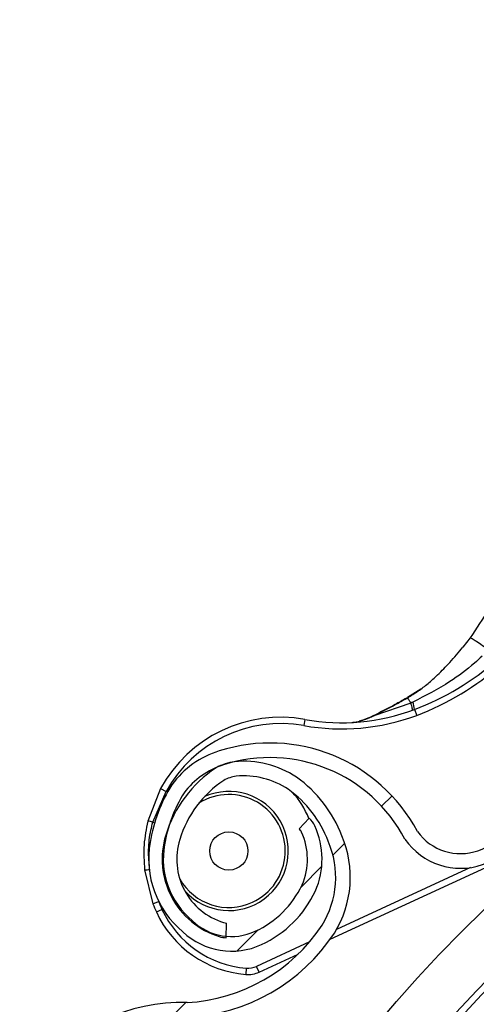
# Model space of a CAD drawing. Header units: inches. Extents: x 170 to 284, y 215 to 248.
# Tile 677 of 1056: x 210.8885 to 210.9638, y 244.6546 to 244.8168. Entities that reach past the tile are written whole.
import ezdxf

# ---------------------------------------------------------------- set-up
doc = ezdxf.new("R2010")
doc.units = ezdxf.units.IN
doc.header["$LTSCALE"] = 0.25
doc.header["$MEASUREMENT"] = 0
doc.layers.add('ANNOTATIONS', color=1, linetype='Continuous')
doc.layers.add('LH FRONT OF HOOD', color=7, linetype='Continuous')
doc.styles.add('ARIAL', font='arial.ttf', dxfattribs={"height": 0.09375})
doc.dimstyles.new('STANDARD$0', dxfattribs={"dimtxt": 0.09375, "dimasz": 0.09375, "dimexe": 0.03125, "dimexo": 0.046875, "dimgap": 0.09, "dimtad": 0, "dimtih": 1, "dimtoh": 1, "dimdec": 4, "dimzin": 0, "dimdsep": 46, "dimtxsty": 'ARIAL', "dimcen": 0.09, "dimadec": 0, "dimazin": 0, "dimtfac": 1, "dimtdec": 4, "dimtofl": 0, "dimtmove": 0, "dimatfit": 1, "dimfxl": 1, "dimtolj": 1, "dimtzin": 0, "dimarcsym": 0})
pattern_1 = [(45, (200.7563139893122, 238.187647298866), (-0.03026527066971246, 0.03026527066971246), [])]

# ---------------------------------------------------------------- blocks, each defined once
blk = doc.blocks.new('*D51')
at = {"layer": 'ANNOTATIONS', "color": 0, "lineweight": -2, "transparency": 16777216}
for p, q in [((209.9594651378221, 245.0727120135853), (209.9594651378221, 245.1664620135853)), ((210.5891923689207, 244.9789620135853), (209.9282151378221, 244.9789620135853)), ((211.1204829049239, 244.9262927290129), (209.9282151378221, 244.9262927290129)), ((209.9594651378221, 244.8325427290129), (209.9594651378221, 244.7387927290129)), ((209.9594651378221, 244.7387927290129), (209.8657151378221, 244.7387927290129))]:
    blk.add_line(p, q, dxfattribs=at)
at = {"layer": 'ANNOTATIONS', "color": 0, "transparency": 16777216}
for points in [[(209.9438401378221, 245.0727120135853), (209.9750901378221, 245.0727120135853), (209.9594651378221, 244.9789620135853)], [(209.9438401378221, 244.8325427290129), (209.9750901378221, 244.8325427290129), (209.9594651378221, 244.9262927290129)]]:
    blk.add_solid(points, dxfattribs=at)
at = {"layer": 'defpoints', "color": 0, "transparency": 16777216}
for p in [(210.6360673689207, 244.9789620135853), (209.9594651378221, 244.9262927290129), (211.1673579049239, 244.9262927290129)]:
    blk.add_point(p, dxfattribs=at)
at = {"layer": 'ANNOTATIONS', "color": 0, "transparency": 16777216, "insert": (209.6118125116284, 244.7387927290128), "char_height": 0.09375, "attachment_point": 5, "style": 'ARIAL'}
blk.add_mtext('\\A1;2 5/8"', dxfattribs=at)
blk = doc.blocks.new('*D61')
at = {"layer": 'ANNOTATIONS', "color": 0, "lineweight": -2, "transparency": 16777216}
for p, q in [((210.6277843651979, 245.3460056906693), (210.6277843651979, 246.0798826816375)), ((212.2068141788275, 244.6826057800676), (212.2068141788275, 246.0798826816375)), ((210.7215343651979, 246.0486326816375), (211.1070251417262, 246.0486326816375)), ((212.1130641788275, 246.0486326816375), (211.7275734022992, 246.0486326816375))]:
    blk.add_line(p, q, dxfattribs=at)
at = {"layer": 'ANNOTATIONS', "color": 0, "transparency": 16777216}
for points in [[(210.7215343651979, 246.0642576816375), (210.7215343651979, 246.0330076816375), (210.6277843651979, 246.0486326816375)], [(212.1130641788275, 246.0642576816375), (212.1130641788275, 246.0330076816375), (212.2068141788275, 246.0486326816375)]]:
    blk.add_solid(points, dxfattribs=at)
at = {"layer": 'defpoints', "color": 0, "transparency": 16777216}
for p in [(212.2068141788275, 246.0486326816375), (210.6277843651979, 245.2991306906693), (212.2068141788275, 244.6357307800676)]:
    blk.add_point(p, dxfattribs=at)
at = {"layer": 'ANNOTATIONS', "color": 0, "transparency": 16777216, "insert": (211.4172992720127, 246.0486326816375), "char_height": 0.09375, "attachment_point": 5, "style": 'ARIAL'}
blk.add_mtext('\\A1;DIM "A"', dxfattribs=at)

msp = doc.modelspace()

# ---------------------------------------------------------------- hatches: boundary and pattern name
at = {"layer": 'LH FRONT OF HOOD'}
h = msp.add_hatch(dxfattribs=at)
h.set_pattern_fill('ANSI31', color=256, scale=0.34241245, angle=2.8e-322, style=0)
h.set_pattern_definition([(45, (200.7896657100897, 238.187647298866), (-0.03026527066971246, 0.03026527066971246), [])])
edge = h.paths.add_edge_path(flags=0)
edge.add_arc((211.0763061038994, 244.0798696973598), 0.021400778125, 89.9999999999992, 390.52248781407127, ccw=False)
edge.add_line((211.0763061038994, 244.1012704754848), (211.1490687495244, 244.1012704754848))
edge.add_arc((211.1490687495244, 244.5121654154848), 0.4108949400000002, 270, 450.0000000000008)
edge.add_line((211.1490687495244, 244.9230603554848), (210.6654111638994, 244.9230603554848))
edge.add_arc((210.6654111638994, 244.9273405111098), 0.004280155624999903, 180.0000000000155, 269.9999999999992, ccw=False)
edge.add_line((210.6611310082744, 244.9273405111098), (210.6611310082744, 244.9701420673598))
edge.add_arc((210.6654111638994, 244.9701420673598), 0.004280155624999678, 360, 540, ccw=False)
edge.add_line((210.6696913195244, 244.9701420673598), (210.6696913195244, 244.9273405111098))
edge.add_line((210.6696913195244, 244.9273405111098), (210.6664589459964, 244.9273405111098))
edge.add_line((210.6664589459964, 244.9273405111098), (210.6664589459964, 244.9701420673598))
edge.add_arc((210.6654111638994, 244.9701420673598), 0.001047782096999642, 360, 540.0000000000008)
edge.add_line((210.6643633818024, 244.9701420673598), (210.6643633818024, 244.9273405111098))
edge.add_arc((210.6654111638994, 244.9273405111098), 0.001047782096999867, 180, 270)
edge.add_line((210.6654111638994, 244.9262927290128), (211.1490687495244, 244.9262927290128))
edge.add_arc((211.1490687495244, 244.5121654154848), 0.4141273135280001, 269.9999999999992, 450, ccw=False)
edge.add_line((211.1490687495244, 244.0980381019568), (211.0763061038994, 244.0980381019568))
edge.add_arc((211.0763061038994, 244.0798696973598), 0.018168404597, 450.0000000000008, 750.5224878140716)
edge.add_arc((211.0910543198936, 244.0885648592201), 0.001047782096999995, 390.5224878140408, 495.0000000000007)
edge.add_line((211.0903134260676, 244.0893057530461), (211.0816182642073, 244.0806105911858))
edge.add_line((211.0816182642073, 244.0806105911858), (211.0793326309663, 244.0828962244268))
edge.add_line((211.0793326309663, 244.0828962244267), (211.0880277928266, 244.091591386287))
edge.add_arc((211.0910543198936, 244.0885648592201), 0.004280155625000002, 390.522487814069, 495.0000000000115, ccw=False)
h = msp.add_hatch(dxfattribs=at)
h.set_pattern_fill('ANSI31', color=256, scale=0.34241245, style=0)
h.set_pattern_definition(pattern_1)
edge = h.paths.add_edge_path(flags=0)
edge.add_line((211.1157170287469, 244.9187801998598), (210.7733045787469, 244.9187801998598))
edge.add_line((210.7733045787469, 244.9187801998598), (210.7733045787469, 244.9230603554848))
edge.add_line((210.7733045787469, 244.9230603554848), (211.1157170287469, 244.9230603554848))
edge.add_arc((211.1157170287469, 244.5121654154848), 0.4108949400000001, 269.9999999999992, 450, ccw=False)
edge.add_line((211.1157170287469, 244.1012704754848), (211.0429543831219, 244.1012704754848))
edge.add_line((211.0429543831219, 244.1012704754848), (211.0429543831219, 244.1055506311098))
edge.add_line((211.0429543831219, 244.1055506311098), (211.1157170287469, 244.1055506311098))
edge.add_arc((211.1157170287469, 244.5121654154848), 0.406614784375, 270, 450.0000000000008)
h = msp.add_hatch(dxfattribs=at)
h.set_pattern_fill('ANSI31', color=256, scale=0.34241245, angle=2.8e-322, style=0)
h.set_pattern_definition(pattern_1)
edge = h.paths.add_edge_path(flags=0)
edge.add_line((210.644899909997, 244.9187801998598), (210.944543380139, 244.9187801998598))
edge.add_line((210.944543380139, 244.9187801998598), (210.944543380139, 244.9102198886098))
edge.add_line((210.944543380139, 244.9102198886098), (210.644899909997, 244.9102198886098))
edge.add_arc((210.644899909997, 244.9016595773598), 0.00856031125, 450.0000000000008, 540.0000000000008)
edge.add_line((210.636339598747, 244.9016595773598), (210.636339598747, 244.7475739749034))
edge.add_line((210.636339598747, 244.7475739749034), (210.627779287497, 244.7475739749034))
edge.add_line((210.627779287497, 244.7475739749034), (210.627779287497, 244.9016595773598))
edge.add_arc((210.644899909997, 244.9016595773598), 0.0171206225, 450, 540, ccw=False)
h = msp.add_hatch(dxfattribs=at)
h.set_pattern_fill('ANSI31', color=256, scale=0.34241245, angle=2.8e-322, style=0)
h.set_pattern_definition(pattern_1)
edge = h.paths.add_edge_path(flags=0)
edge.add_arc((210.9334444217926, 244.6822182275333), 0.001712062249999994, 384.7692737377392, 406.9796940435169)
edge.add_line((210.9346124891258, 244.683469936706), (210.9362594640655, 244.6852348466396))
edge.add_arc((210.9334444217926, 244.6822182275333), 0.004126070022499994, 384.76927373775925, 406.97969404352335, ccw=False)
edge.add_arc((210.9253607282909, 244.6784882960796), 0.01302879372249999, 336.2454411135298, 384.7692737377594, ccw=False)
edge.add_arc((210.9207214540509, 244.6810237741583), 0.01830194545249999, 294.76927373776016, 334.8306467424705, ccw=False)
edge.add_arc((210.9234615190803, 244.6750853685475), 0.01176186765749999, 226.9101314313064, 294.76927373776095, ccw=False)
edge.add_arc((210.9254540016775, 244.6785313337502), 0.01566536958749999, 170.0263417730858, 230.2000735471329, ccw=False)
edge.add_arc((210.9350175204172, 244.6771743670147), 0.02532140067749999, 507.6235219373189, 530.7502070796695, ccw=False)
edge.add_arc((210.9258202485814, 244.6819057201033), 0.01504902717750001, 466.9249921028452, 504.08392337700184, ccw=False)
edge.add_arc((210.9298152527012, 244.6700601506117), 0.02754708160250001, 388.07777688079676, 467.701847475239, ccw=False)
edge.add_arc((210.9612224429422, 244.6881343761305), 0.008748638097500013, 215.7278926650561, 362.7107059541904)
edge.add_arc((211.0261599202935, 244.6962255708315), 0.05672062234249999, 114.33990946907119, 187.7791734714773, ccw=False)
edge.add_arc((211.0935835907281, 244.5529621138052), 0.2150521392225, 458.19530130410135, 474.9753273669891, ccw=False)
edge.add_arc((211.0660354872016, 244.7371376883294), 0.02884824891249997, 399.92811720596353, 456.1830305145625, ccw=False)
edge.add_arc((211.1083046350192, 244.775722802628), 0.0284373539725, 224.8898676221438, 278.4883413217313)
edge.add_arc((211.1098912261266, 244.762313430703), 0.01494630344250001, 280.0607145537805, 335.3164658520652)
edge.add_arc((211.1068088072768, 244.7646622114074), 0.0187470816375, 332.7271482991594, 366.2088897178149)
edge.add_arc((211.1121251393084, 244.7646640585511), 0.0134739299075, 368.6468311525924, 407.0429194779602)
edge.add_arc((211.1174228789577, 244.7699368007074), 0.006011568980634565, 409.7518063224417, 430.4868473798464)
edge.add_arc((211.1149344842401, 244.7580034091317), 0.01816498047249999, 435.6685338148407, 474.7692737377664)
edge.add_arc((211.1119075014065, 244.7645636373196), 0.01094007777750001, 474.7692737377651, 564.7692737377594)
edge.add_arc((211.1036683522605, 244.7607619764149), 0.001866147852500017, 204.7692737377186, 220.4115201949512)
edge.add_line((211.1022474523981, 244.7595522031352), (211.1004094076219, 244.7579872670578))
edge.add_arc((211.1036683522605, 244.7607619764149), 0.004280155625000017, 204.769273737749, 220.4115201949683, ccw=False)
edge.add_arc((211.1119075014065, 244.7645636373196), 0.01335408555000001, 114.76927373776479, 204.7692737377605, ccw=False)
edge.add_arc((211.1149344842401, 244.7580034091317), 0.020578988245, 435.38063204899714, 474.7692737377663, ccw=False)
edge.add_arc((211.1174228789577, 244.7699368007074), 0.008425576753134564, 409.34694092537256, 431.2689846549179, ccw=False)
edge.add_arc((211.1121251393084, 244.7646640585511), 0.01588793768, 368.45957599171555, 407.2398544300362, ccw=False)
edge.add_arc((211.1068088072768, 244.7646622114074), 0.02116108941, 332.8738045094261, 366.34644547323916, ccw=False)
edge.add_arc((211.1098912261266, 244.762313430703), 0.01736031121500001, 279.9495218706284, 335.13512706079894, ccw=False)
edge.add_arc((211.1083046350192, 244.775722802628), 0.030851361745, 224.687431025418, 278.5488113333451, ccw=False)
edge.add_arc((211.0660354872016, 244.7371376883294), 0.02643424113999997, 399.7109832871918, 456.0928868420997)
edge.add_arc((211.0935835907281, 244.5529621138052), 0.21263813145, 458.2069421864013, 474.9789632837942)
edge.add_arc((211.0261599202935, 244.6962255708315), 0.05430661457, 474.3259003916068, 547.8838086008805)
edge.add_arc((210.9612224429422, 244.6881343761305), 0.01116264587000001, 214.8303126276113, 363.29836093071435, ccw=False)
edge.add_arc((210.9298152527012, 244.6700601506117), 0.02513307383, 387.7406739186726, 467.7399315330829)
edge.add_arc((210.9258202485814, 244.6819057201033), 0.01263501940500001, 466.8523210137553, 503.7519705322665)
edge.add_arc((210.9350175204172, 244.6771743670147), 0.022907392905, 507.8135800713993, 530.7889889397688)
edge.add_arc((210.9254540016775, 244.6785313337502), 0.01325136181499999, 529.9615141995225, 590.5045235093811)
edge.add_arc((210.9234615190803, 244.6750853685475), 0.009347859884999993, 226.49179786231, 294.7692737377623)
edge.add_arc((210.9207214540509, 244.6810237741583), 0.01588793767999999, 294.7692737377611, 334.7214526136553)
edge.add_arc((210.9253607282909, 244.6784882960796), 0.01061478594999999, 336.4037750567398, 384.7692737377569)
h = msp.add_hatch(dxfattribs=at)
h.set_pattern_fill('ANSI32', color=256, scale=0.34241245, angle=2.8e-322, style=0)
h.set_pattern_definition([(45, (200.7563139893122, 238.187647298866), (-0.09079581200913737, 0.09079581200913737), []), (45, (200.8168445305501, 238.187647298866), (-0.09079581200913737, 0.09079581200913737), [])])
edge = h.paths.add_edge_path(flags=0)
edge.add_arc((211.115717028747, 244.5121654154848), 0.2182879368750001, 180, 540, ccw=False)
edge = h.paths.add_edge_path(flags=0)
edge.add_arc((211.115717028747, 244.5121654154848), 0.2097276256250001, 180, 540, ccw=False)
h = msp.add_hatch(dxfattribs=at)
h.set_pattern_fill('ANSI31', color=256, scale=0.34241245, angle=2.8e-322, style=0)
h.set_pattern_definition(pattern_1)
edge = h.paths.add_edge_path(flags=0)
edge.add_arc((210.8674690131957, 244.4906628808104), 0.001712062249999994, 432.8696093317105, 455.0800296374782)
edge.add_line((210.8673174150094, 244.4923682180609), (210.8671036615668, 244.494772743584))
edge.add_arc((210.8674690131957, 244.4906628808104), 0.004126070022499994, 432.8696093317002, 455.08002963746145, ccw=False)
edge.add_arc((210.8648467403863, 244.4821551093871), 0.01302879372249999, 384.3457767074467, 432.8696093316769, ccw=False)
edge.add_arc((210.8598613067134, 244.4803952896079), 0.01830194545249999, 342.8696093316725, 382.9309823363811, ccw=False)
edge.add_arc((210.8661112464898, 244.4784689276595), 0.01176186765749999, 275.0104670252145, 342.86960933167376, ccw=False)
edge.add_arc((210.8648769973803, 244.4822532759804), 0.01566536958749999, 218.1266773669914, 278.30040914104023, ccw=False)
edge.add_arc((210.8722737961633, 244.4884653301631), 0.02532140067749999, 195.7238575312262, 218.8505426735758, ccw=False)
edge.add_arc((210.862609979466, 244.4847793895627), 0.01504902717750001, 155.0253276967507, 192.1842589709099, ccw=False)
edge.add_arc((210.8740947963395, 244.4798421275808), 0.02754708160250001, 436.1781124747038, 515.802183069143, ccw=False)
edge.add_arc((210.8816164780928, 244.5152894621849), 0.008748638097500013, 263.8282282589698, 410.8110415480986)
edge.add_arc((210.9189611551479, 244.5690269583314), 0.05672062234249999, 162.4402450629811, 235.8795090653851, ccw=False)
edge.add_arc((211.0706217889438, 244.5235360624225), 0.2150521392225, 506.2956368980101, 523.0756629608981, ccw=False)
edge.add_arc((210.9151396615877, 244.6260292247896), 0.02884824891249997, 448.028452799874, 504.2833661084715, ccw=False)
edge.add_arc((210.9146486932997, 244.6832590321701), 0.0284373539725, 272.9902032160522, 326.5886769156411)
edge.add_arc((210.9256890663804, 244.6754847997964), 0.01494630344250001, 328.1610501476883, 383.4168014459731)
edge.add_arc((210.9218823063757, 244.6747590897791), 0.0187470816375, 380.8274838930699, 414.3092253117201)
edge.add_arc((210.9254313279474, 244.678717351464), 0.0134739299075, 416.7471667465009, 455.1432550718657)
edge.add_arc((210.9250447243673, 244.6861818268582), 0.006011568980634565, 457.8521419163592, 478.5871829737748)
edge.add_arc((210.9322651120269, 244.6763602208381), 0.01816498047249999, 483.768869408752, 522.869609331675)
edge.add_arc((210.9253607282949, 244.6784882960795), 0.01094007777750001, 522.8696093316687, 612.8696093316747)
edge.add_arc((210.9226880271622, 244.6698169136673), 0.001866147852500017, 252.8696093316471, 268.5118557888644)
edge.add_line((210.9226395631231, 244.6679513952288), (210.9225768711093, 244.6655382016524))
edge.add_arc((210.9226880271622, 244.6698169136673), 0.004280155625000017, 252.8696093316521, 268.51185578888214, ccw=False)
edge.add_arc((210.9253607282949, 244.6784882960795), 0.01335408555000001, 162.8696093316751, 252.86960933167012, ccw=False)
edge.add_arc((210.9322651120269, 244.6763602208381), 0.020578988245, 483.4809676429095, 522.8696093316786, ccw=False)
edge.add_arc((210.9250447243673, 244.6861818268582), 0.008425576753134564, 457.44727651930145, 479.3693202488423, ccw=False)
edge.add_arc((210.9254313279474, 244.678717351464), 0.01588793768, 416.55991158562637, 455.3401900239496, ccw=False)
edge.add_arc((210.9218823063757, 244.6747590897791), 0.02116108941, 380.97414010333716, 414.44678106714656, ccw=False)
edge.add_arc((210.9256890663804, 244.6754847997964), 0.01736031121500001, 328.0498574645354, 383.2354626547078, ccw=False)
edge.add_arc((210.9146486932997, 244.6832590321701), 0.030851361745, 272.78776661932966, 326.6491469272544, ccw=False)
edge.add_arc((210.9151396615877, 244.6260292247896), 0.02643424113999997, 447.8113188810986, 504.1932224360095)
edge.add_arc((211.0706217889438, 244.5235360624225), 0.21263813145, 506.3072777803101, 523.0792988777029)
edge.add_arc((210.9189611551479, 244.5690269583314), 0.05430661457, 522.426235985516, 595.9841441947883)
edge.add_arc((210.8816164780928, 244.5152894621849), 0.01116264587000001, 262.93064822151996, 411.39869652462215, ccw=False)
edge.add_arc((210.8740947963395, 244.4798421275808), 0.02513307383, 435.8410095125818, 515.8402671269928)
edge.add_arc((210.862609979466, 244.4847793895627), 0.01263501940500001, 514.9526566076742, 551.8523061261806)
edge.add_arc((210.8722737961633, 244.4884653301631), 0.022907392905, 195.9139156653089, 218.8893245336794)
edge.add_arc((210.8648769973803, 244.4822532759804), 0.01325136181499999, 218.0618497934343, 278.6048591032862)
edge.add_arc((210.8661112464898, 244.4784689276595), 0.009347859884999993, 274.5921334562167, 342.8696093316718)
edge.add_arc((210.8598613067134, 244.4803952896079), 0.01588793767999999, 342.8696093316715, 382.8217882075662)
edge.add_arc((210.8648467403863, 244.4821551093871), 0.01061478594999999, 384.5041106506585, 432.869609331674)

# ---------------------------------------------------------------- linework, layer by layer
for p, q in [((210.9627991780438, 244.7149096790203), (210.9616161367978, 244.713404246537)), ((210.9546519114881, 244.7064942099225), (210.9524629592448, 244.7050823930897)), ((210.9530306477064, 244.7041954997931), (210.9469161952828, 244.7020901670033)), ((210.9523422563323, 244.7049804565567), (210.9524883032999, 244.705063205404)), ((210.9536325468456, 244.7031277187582), (210.9539929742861, 244.7021657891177)), ((210.935569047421, 244.7014893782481), (210.9353875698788, 244.7004782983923)), ((210.9117548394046, 244.6901003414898), (210.9096582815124, 244.6847515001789)), ((210.9104732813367, 244.6845698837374), (210.9126558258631, 244.689606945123)), ((210.9117548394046, 244.6901003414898), (210.9126558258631, 244.689606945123)), ((210.9133713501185, 244.690312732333), (210.9126558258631, 244.689606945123)), ((210.9104732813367, 244.6845698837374), (210.9107665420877, 244.6844588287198)), ((210.9362594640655, 244.6852348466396), (210.9346124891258, 244.683469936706)), ((210.9397188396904, 244.665278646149), (210.9819195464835, 244.6847506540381)), ((210.9091189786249, 244.6767192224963), (210.9104816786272, 244.6711381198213)), ((210.9628756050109, 244.6770948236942), (210.9407772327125, 244.6668983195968)), ((210.9104816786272, 244.6711381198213), (210.9114405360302, 244.6715066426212)), ((210.9110563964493, 244.6697773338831), (210.9119891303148, 244.6702077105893)), ((210.9225768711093, 244.6655382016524), (210.9226395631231, 244.6679513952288)), ((210.9363138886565, 244.6648388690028), (210.9275960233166, 244.6608163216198)), ((210.9280264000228, 244.6598835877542), (210.9344481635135, 244.6628466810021)), ((210.9258890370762, 244.6605121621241), (210.9258073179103, 244.6594881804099)), ((210.9280264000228, 244.6598835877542), (210.9275960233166, 244.6608163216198))]:
    msp.add_line(p, q, dxfattribs=at)
at = {"layer": 'LH FRONT OF HOOD', "flags": 128}
msp.add_lwpolyline([(210.9468397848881, 244.7020918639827), (210.9468350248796, 244.7021202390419), (210.9468346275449, 244.7021410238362), (210.9468386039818, 244.7021536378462), (210.9468468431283, 244.7021577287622), (210.9468591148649, 244.702153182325), (210.9468750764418, 244.7021401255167), (210.9468942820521, 244.7021189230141), (210.9469161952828, 244.7020901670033)], dxfattribs=at)
at = {"layer": 'LH FRONT OF HOOD'}
for centre, radius in [((211.1157170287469, 244.5121654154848), 0.218287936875), ((211.1157170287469, 244.5121654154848), 0.2097276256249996), ((211.1157170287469, 244.5121654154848), 0.20865758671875), ((210.9230149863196, 244.6798204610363), 0.003155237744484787)]:
    msp.add_circle(centre, radius, dxfattribs=at)
for centre, radius, start, end in [((210.9384945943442, 244.7435287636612), 0.04314396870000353, 290.5405774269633, 311.7177412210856), ((210.9384945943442, 244.7435287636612), 0.04417120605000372, 290.5405774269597, 311.7177412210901), ((210.9523443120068, 244.7050222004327), 3.319259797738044e-05, 179.0582057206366, 217.0566817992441), ((210.9521848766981, 244.7048972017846), 0.0001780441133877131, 27.8791093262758, 44.84003761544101), ((210.9501376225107, 244.7029235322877), 0.003500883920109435, 3.343631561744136, 23.81189176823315), ((210.9416182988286, 244.7351920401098), 0.03526848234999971, 259.8243974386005, 290.5405774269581), ((210.9416182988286, 244.7351920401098), 0.03424124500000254, 259.8243974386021, 290.5405774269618), ((210.931576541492, 244.6792456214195), 0.02259922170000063, 79.82439743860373, 151.2940953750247), ((210.931576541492, 244.6792456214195), 0.02157198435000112, 79.82439743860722, 151.2940953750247), ((210.9298152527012, 244.6700601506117), 0.02754708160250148, 28.07777688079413, 107.7018474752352), ((210.9258202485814, 244.6819057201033), 0.01504902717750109, 106.9249921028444, 144.0839233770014), ((210.9258202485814, 244.6819057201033), 0.01263501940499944, 106.8523210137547, 143.7519705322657), ((210.9250447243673, 244.6861818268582), 0.008425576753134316, 97.44727651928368, 119.3693202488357), ((210.9298152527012, 244.6700601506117), 0.02513307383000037, 27.74067391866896, 107.7399315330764), ((210.9254313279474, 244.678717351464), 0.01588793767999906, 56.55991158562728, 95.34019002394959), ((210.9322651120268, 244.6763602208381), 0.02057898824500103, 123.4809676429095, 162.8696093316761), ((210.9350175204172, 244.6771743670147), 0.02532140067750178, 147.6235219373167, 170.7502070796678), ((210.9322651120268, 244.6763602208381), 0.01816498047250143, 123.7688694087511, 162.869609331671), ((210.9250447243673, 244.6861818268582), 0.006011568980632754, 97.85214191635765, 118.5871829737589), ((210.9254313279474, 244.678717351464), 0.01347392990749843, 56.74716674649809, 95.14325507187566), ((210.9218823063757, 244.6747590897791), 0.02116108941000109, 20.97414010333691, 54.44678106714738), ((210.9350175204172, 244.6771743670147), 0.02290739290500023, 147.8135800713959, 170.7889889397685), ((210.9230149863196, 244.6798204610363), 0.009810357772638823, 222.6247152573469, 114.1420687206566), ((210.9230149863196, 244.6798204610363), 0.009303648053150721, 294.7692737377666, 122.0301144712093), ((210.9218823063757, 244.6747590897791), 0.01874708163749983, 20.82748389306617, 54.30922531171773), ((210.9230149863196, 244.6798204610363), 0.01425087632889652, 22.12817028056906, 42.63855287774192), ((210.9612224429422, 244.6881343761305), 0.01116264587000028, 214.8303126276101, 3.298360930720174), ((210.9612224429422, 244.6881343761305), 0.008748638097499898, 215.7278926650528, 2.710705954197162), ((210.9081708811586, 244.676157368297), 0.008721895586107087, 74.69368658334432, 80.18099419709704), ((210.9334444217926, 244.6822182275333), 0.004126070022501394, 24.76927373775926, 46.97969404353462), ((210.9334444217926, 244.6822182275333), 0.001712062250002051, 24.76927373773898, 46.97969404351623), ((210.9253607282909, 244.6784882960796), 0.01061478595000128, 336.4037750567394, 24.76927373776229), ((210.9253607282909, 244.6784882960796), 0.01302879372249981, 336.2454411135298, 24.76927373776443), ((210.9254540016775, 244.6785313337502), 0.01566536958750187, 170.0263417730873, 230.2000735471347), ((210.9253607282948, 244.6784882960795), 0.01335408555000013, 162.8696093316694, 252.8696093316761), ((210.9253607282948, 244.6784882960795), 0.01094007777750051, 162.8696093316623, 252.8696093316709), ((210.9256890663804, 244.6754847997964), 0.01494630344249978, 328.1610501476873, 23.4168014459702), ((210.9256890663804, 244.6754847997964), 0.01736031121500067, 328.0498574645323, 23.23546265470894), ((210.9254540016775, 244.6785313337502), 0.01325136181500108, 169.9615141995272, 230.504523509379), ((210.9087938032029, 244.6854350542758), 0.00872189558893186, 272.1366339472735, 277.6239415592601), ((210.9230149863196, 244.6798204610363), 0.009303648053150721, 209.4104924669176, 294.7692737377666), ((210.9207214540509, 244.6810237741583), 0.0158879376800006, 294.7692737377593, 334.7214526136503), ((210.9207214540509, 244.6810237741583), 0.0183019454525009, 294.7692737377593, 334.8306467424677), ((210.931576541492, 244.6792456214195), 0.02157198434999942, 201.0235327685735, 204.769273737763), ((210.931576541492, 244.6792456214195), 0.02259922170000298, 201.0235327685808, 204.7692737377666), ((210.9272237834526, 244.6772371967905), 0.01780544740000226, 204.7692737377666, 265.4371635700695), ((210.9272237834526, 244.6772371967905), 0.01677821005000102, 204.7692737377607, 265.4371635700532), ((210.9234615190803, 244.6750853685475), 0.009347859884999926, 226.4917978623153, 294.7692737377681), ((210.9226880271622, 244.6698169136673), 0.001866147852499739, 252.8696093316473, 268.5118557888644), ((210.9234615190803, 244.6750853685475), 0.01176186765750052, 226.9101314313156, 294.7692737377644), ((210.9146486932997, 244.6832590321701), 0.02843735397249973, 272.9902032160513, 326.5886769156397), ((210.9146486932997, 244.6832590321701), 0.03085136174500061, 272.7877666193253, 326.6491469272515), ((210.9226880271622, 244.6698169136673), 0.004280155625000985, 252.8696093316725, 268.5118557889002), ((210.9261614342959, 244.663925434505), 0.003424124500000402, 265.4371635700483, 294.7692737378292), ((210.9261614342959, 244.663925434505), 0.004451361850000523, 265.4371635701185, 294.7692737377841), ((210.9151396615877, 244.6260292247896), 0.02884824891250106, 88.02845279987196, 144.283366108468)]:
    msp.add_arc(centre, radius, start, end, dxfattribs=at)
for points, knots in [([(210.9679049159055, 244.7247932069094), (210.9672631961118, 244.7230648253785), (210.9659626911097, 244.719562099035), (210.9638628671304, 244.7164739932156), (210.9627991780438, 244.7149096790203)], [0, 0, 0, 0, 0.4934389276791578, 0.9999999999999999, 0.9999999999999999, 0.9999999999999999, 0.9999999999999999]), ([(210.9656671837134, 244.7130499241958), (210.9652951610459, 244.7133162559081), (210.9645293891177, 244.7138644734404), (210.9635999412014, 244.7144893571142), (210.9629544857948, 244.7148857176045), (210.9628499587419, 244.714901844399), (210.9627991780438, 244.7149096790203)], [0, 0, 0, 0, 0.2429069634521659, 0.4999999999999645, 0.7570930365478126, 1, 1, 1, 1]), ([(210.9524883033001, 244.7050632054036), (210.9530849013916, 244.7054279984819), (210.9542642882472, 244.7061491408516), (210.9559104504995, 244.7074317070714), (210.9576608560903, 244.7089934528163), (210.9596010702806, 244.7110035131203), (210.9609057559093, 244.7125575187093), (210.9616164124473, 244.7134039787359)], [0, 0, 0, 0, 0.1627420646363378, 0.3217171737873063, 0.4905672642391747, 0.7225142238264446, 1, 1, 1, 1]), ([(210.9647833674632, 244.7119222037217), (210.9647833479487, 244.711922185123), (210.9643670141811, 244.7115253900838), (210.9626889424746, 244.7100093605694), (210.9590093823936, 244.7072245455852), (210.9554222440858, 244.7053973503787), (210.9533404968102, 244.7043369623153)], [0, 0, 0, 0, 5.869764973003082e-06, 0.1252288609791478, 0.4923383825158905, 1, 1, 1, 1]), ([(210.952317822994, 244.7050021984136), (210.9516879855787, 244.7046459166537), (210.9498780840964, 244.7036221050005), (210.9480389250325, 244.7026958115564), (210.9468397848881, 244.7020918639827)], [0, 0, 0, 0, 0.3479954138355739, 1, 1, 1, 1]), ([(210.9469161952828, 244.7020901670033), (210.9481014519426, 244.7026957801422), (210.949916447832, 244.7036231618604), (210.9517173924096, 244.7046308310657), (210.9523422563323, 244.7049804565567)], [0, 0, 0, 0, 0.653035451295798, 1, 1, 1, 1]), ([(210.9524629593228, 244.7050823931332), (210.9524599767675, 244.7050896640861), (210.9524539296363, 244.7051044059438), (210.9524565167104, 244.7051065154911), (210.9524671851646, 244.7050943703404), (210.952481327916, 244.7050734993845), (210.9524883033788, 244.7050632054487)], [0, 0, 0, 0, 0.2466091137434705, 0.5000000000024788, 0.7533908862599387, 0.9999999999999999, 0.9999999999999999, 0.9999999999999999, 0.9999999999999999]), ([(210.9530306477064, 244.7041954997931), (210.9530022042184, 244.7042423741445), (210.9528707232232, 244.7044590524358), (210.9526773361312, 244.7047714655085), (210.952545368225, 244.7049751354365), (210.9524883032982, 244.7050632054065)], [0, 0, 0, 0, 0.1354579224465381, 0.6261588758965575, 0.9999999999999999, 0.9999999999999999, 0.9999999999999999, 0.9999999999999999]), ([(210.9533404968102, 244.7043369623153), (210.9532373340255, 244.7042896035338), (210.9531341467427, 244.704242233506), (210.9530306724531, 244.7041955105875), (210.9530306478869, 244.7041954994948)], [0, 0, 0, 0, 0.9997625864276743, 1, 1, 1, 1]), ([(210.9433508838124, 244.7009946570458), (210.9435875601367, 244.7010249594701), (210.9444596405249, 244.7011366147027), (210.9457294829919, 244.701576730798), (210.9466651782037, 244.7019815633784), (210.9469161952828, 244.7020901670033)], [0, 0, 0, 0, 0.2141804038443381, 0.7891897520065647, 0.9999999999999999, 0.9999999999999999, 0.9999999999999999, 0.9999999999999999]), ([(210.9468397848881, 244.7020918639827), (210.9465868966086, 244.701969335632), (210.9458075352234, 244.7015917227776), (210.9450185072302, 244.7013601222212), (210.9444855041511, 244.7012036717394)], [0, 0, 0, 0, 0.3244814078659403, 1, 1, 1, 1]), ([(210.9096582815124, 244.6847515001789), (210.9093915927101, 244.683446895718), (210.9088493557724, 244.6807943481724), (210.9090281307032, 244.6780923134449), (210.9091189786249, 244.6767192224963)], [0, 0, 0, 0, 0.4918307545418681, 1, 1, 1, 1]), ([(210.9099509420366, 244.6767902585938), (210.9098583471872, 244.6778582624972), (210.9096704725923, 244.6800252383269), (210.909986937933, 244.6826437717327), (210.910364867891, 244.6841405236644), (210.9104732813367, 244.6845698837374)], [0, 0, 0, 0, 0.4093476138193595, 0.8305647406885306, 1, 1, 1, 1])]:
    msp.add_open_spline(points, degree=3, knots=knots, dxfattribs=at)
msp.add_open_spline([(210.9532902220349, 244.7030015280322), (210.9532999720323, 244.7030218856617), (210.9533194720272, 244.7030626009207), (210.9532755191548, 244.7033163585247), (210.9531835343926, 244.7036878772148), (210.953081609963, 244.7040262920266), (210.9530306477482, 244.7041954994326)], degree=3, dxfattribs=at)

# ---------------------------------------------------------------- dimensions: what is measured, and where the dimension line sits
at = {"layer": 'ANNOTATIONS'}
dim = msp.add_linear_dim(base=(212.2068141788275, 246.0486326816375), p1=(210.6277843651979, 245.2991306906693), p2=(212.2068141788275, 244.6357307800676), text='DIM "A"', dimstyle='STANDARD$0', dxfattribs=at)
dim.commit()
dim.dimension.update_dxf_attribs({"geometry": '*D61', "text_midpoint": (211.4172992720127, 246.0486326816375)})
dim = msp.add_linear_dim(base=(209.9594651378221, 244.9262927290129), p1=(210.6360673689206, 244.9789620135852), p2=(211.1673579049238, 244.9262927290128), angle=90, text='2 5/8"', dimstyle='STANDARD$0', dxfattribs=at)
dim.commit()
dim.dimension.update_dxf_attribs({"geometry": '*D51', "text_midpoint": (209.6118125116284, 244.7387927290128)})

doc.saveas('drawing.dxf')
